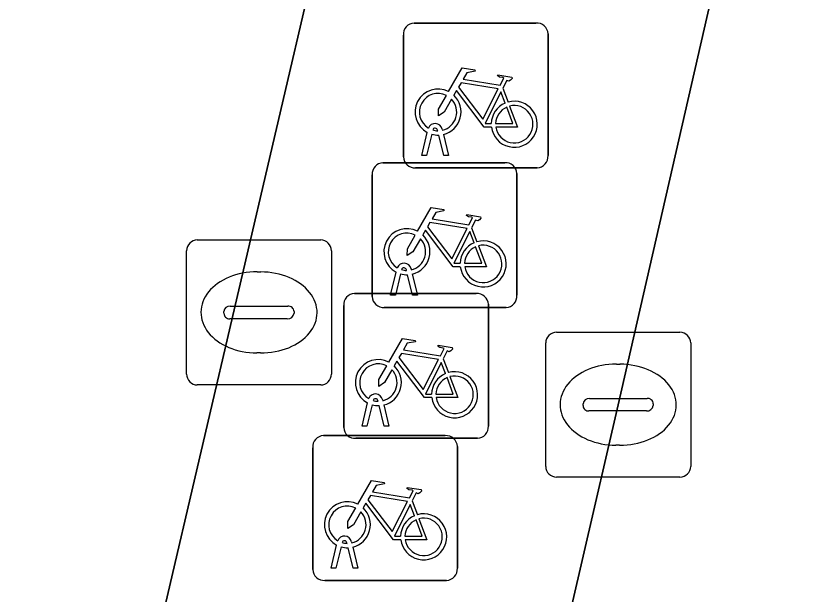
# Model space of a CAD drawing. Extents: x 161087 to 161926, y 382572 to 383873.
# Drawn here: x 161844.99 to 161850.56, y 382643.71 to 382647.71 of the extents above; entities that cross this region are included whole.
import ezdxf

# ---------------------------------------------------------------- set-up
doc = ezdxf.new("R2010")
doc.units = 0
for name, color, linetype in [('IMGEO_Berm_open', 7, 'Continuous'), ('IMGEO_Fietsenrek', 7, 'Continuous'), ('IMGEO_Fietspad_gesloten', 7, 'Continuous'), ('IMGEO_Kolk', 7, 'Continuous'), ('IMGEO_Rijbaan_lokaal_gesloten', 7, 'Continuous')]:
    doc.layers.add(name, color=color, linetype=linetype)

msp = doc.modelspace()

# ---------------------------------------------------------------- linework, layer by layer
at = {"layer": 'IMGEO_Berm_open'}
msp.add_lwpolyline([(161850.47, 382650.785), (161847.831, 382651.388), (161846.012, 382643.59), (161848.667, 382642.936), (161849.151, 382645.025)], close=True, dxfattribs=at)
at = {"layer": 'IMGEO_Fietsenrek'}
for p, q in [((161847.7419, 382647.6595), (161848.5828, 382647.6595)), ((161848.5828, 382647.6595), (161847.7419, 382647.6595)), ((161847.6675, 382646.7349), (161847.6675, 382647.5758)), ((161847.6675, 382647.5758), (161847.6675, 382646.7349)), ((161848.6665, 382647.5851), (161848.6665, 382646.7442)), ((161848.6665, 382646.7442), (161848.6665, 382647.5851)), ((161848.3542, 382647.2092), (161848.3905, 382647.114)), ((161847.7945, 382646.7443), (161847.8328, 382646.9043)), ((161847.8632, 382646.8921), (161847.8279, 382646.7443)), ((161847.9049, 382646.9159), (161847.9039, 382646.9202)), ((161847.946, 382646.7443), (161847.9121, 382646.886)), ((161847.9356, 382646.9274), (161847.9374, 382646.9195)), ((161847.9444, 382646.8903), (161847.9794, 382646.7443)), ((161847.8279, 382646.7443), (161847.7945, 382646.7443)), ((161847.9794, 382646.7443), (161847.946, 382646.7443)), ((161847.5269, 382646.6955), (161848.3678, 382646.6955)), ((161848.3678, 382646.6955), (161847.5269, 382646.6955)), ((161848.5921, 382646.6605), (161847.7512, 382646.6605)), ((161847.7512, 382646.6605), (161848.5921, 382646.6605)), ((161847.4525, 382645.7709), (161847.4525, 382646.6118)), ((161847.4525, 382646.6118), (161847.4525, 382645.7709)), ((161848.4515, 382646.6211), (161848.4515, 382645.7802)), ((161848.4515, 382645.7802), (161848.4515, 382646.6211)), ((161848.1392, 382646.2452), (161848.1755, 382646.15)), ((161847.5795, 382645.7803), (161847.6178, 382645.9403)), ((161847.6899, 382645.9519), (161847.6889, 382645.9562)), ((161847.7206, 382645.9634), (161847.7224, 382645.9555)), ((161847.6482, 382645.9281), (161847.6129, 382645.7803)), ((161847.731, 382645.7803), (161847.6971, 382645.922)), ((161847.7294, 382645.9263), (161847.7644, 382645.7803)), ((161847.3299, 382645.7925), (161848.1708, 382645.7925)), ((161848.1708, 382645.7925), (161847.3299, 382645.7925)), ((161847.6129, 382645.7803), (161847.5795, 382645.7803)), ((161847.7644, 382645.7803), (161847.731, 382645.7803)), ((161847.2555, 382644.8679), (161847.2555, 382645.7088)), ((161847.2555, 382645.7088), (161847.2555, 382644.8679)), ((161848.2545, 382645.7181), (161848.2545, 382644.8772)), ((161848.2545, 382644.8772), (161848.2545, 382645.7181)), ((161848.3771, 382645.6965), (161847.5362, 382645.6965)), ((161847.5362, 382645.6965), (161848.3771, 382645.6965)), ((161847.9422, 382645.3422), (161847.9785, 382645.247)), ((161847.4929, 382645.0489), (161847.4919, 382645.0532)), ((161847.5236, 382645.0604), (161847.5254, 382645.0525)), ((161847.3825, 382644.8773), (161847.4208, 382645.0373)), ((161847.4512, 382645.0251), (161847.4159, 382644.8773)), ((161847.534, 382644.8773), (161847.5001, 382645.019)), ((161847.5324, 382645.0233), (161847.5674, 382644.8773)), ((161847.4159, 382644.8773), (161847.3825, 382644.8773)), ((161847.5674, 382644.8773), (161847.534, 382644.8773)), ((161847.1159, 382644.8115), (161847.9568, 382644.8115)), ((161847.9568, 382644.8115), (161847.1159, 382644.8115)), ((161848.1801, 382644.7935), (161847.3392, 382644.7935)), ((161847.3392, 382644.7935), (161848.1801, 382644.7935)), ((161847.0415, 382643.8869), (161847.0415, 382644.7278)), ((161847.0415, 382644.7278), (161847.0415, 382643.8869)), ((161848.0405, 382644.7371), (161848.0405, 382643.8962)), ((161848.0405, 382643.8962), (161848.0405, 382644.7371)), ((161847.7282, 382644.3612), (161847.7645, 382644.266)), ((161847.1685, 382643.8963), (161847.2068, 382644.0563)), ((161847.2372, 382644.0441), (161847.2019, 382643.8963)), ((161847.2789, 382644.0679), (161847.2779, 382644.0722)), ((161847.32, 382643.8963), (161847.2861, 382644.038)), ((161847.3096, 382644.0794), (161847.3114, 382644.0715)), ((161847.3184, 382644.0423), (161847.3534, 382643.8963)), ((161847.2019, 382643.8963), (161847.1685, 382643.8963)), ((161847.3534, 382643.8963), (161847.32, 382643.8963)), ((161847.9661, 382643.8125), (161847.1252, 382643.8125)), ((161847.1252, 382643.8125), (161847.9661, 382643.8125))]:
    msp.add_line(p, q, dxfattribs=at)
for points in [[(161847.9801, 382647.1862), (161848.0748, 382647.3497), (161848.161, 382647.3359), (161848.1627, 382647.3272), (161848.1066, 382647.3163), (161848.0804, 382647.271), (161848.3356, 382647.2302)], [(161848.3356, 382647.2302), (161848.3606, 382647.279), (161848.3555, 382647.283), (161848.3323, 382647.2867), (161848.3196, 382647.2942), (161848.3186, 382647.2973), (161848.3208, 382647.3019), (161848.4156, 382647.2868), (161848.4179, 382647.2765), (161848.4085, 382647.2641), (161848.3961, 382647.2577), (161848.3816, 382647.2639), (161848.3542, 382647.2092)], [(161848.3227, 382647.205), (161848.0659, 382647.246), (161848.0492, 382647.2172), (161848.2162, 382646.9969), (161848.3227, 382647.205)], [(161848.0008, 382647.1337), (161847.9492, 382647.0445), (161847.9093, 382647.0185), (161847.9105, 382647.066), (161847.965, 382647.1602)], [(161848.2758, 382646.9415), (161848.2261, 382646.9416), (161848.0354, 382647.1933), (161848.0164, 382647.1605)], [(161848.3707, 382647.107), (161848.3414, 382647.1838), (161848.232, 382646.9657), (161848.2747, 382646.9656)], [(161848.3047, 382646.9655), (161848.4246, 382646.9653), (161848.3814, 382647.0789)], [(161848.4012, 382647.0858), (161848.4562, 382646.9412), (161848.3061, 382646.9415)], [(161847.7651, 382646.2222), (161847.8598, 382646.3857), (161847.946, 382646.3719), (161847.9477, 382646.3632), (161847.8916, 382646.3523), (161847.8654, 382646.307), (161848.1206, 382646.2662)], [(161848.1206, 382646.2662), (161848.1456, 382646.315), (161848.1405, 382646.319), (161848.1173, 382646.3227), (161848.1046, 382646.3302), (161848.1036, 382646.3333), (161848.1058, 382646.3379), (161848.2006, 382646.3228), (161848.2029, 382646.3125), (161848.1935, 382646.3001), (161848.1811, 382646.2937), (161848.1666, 382646.2999), (161848.1392, 382646.2452)], [(161848.1077, 382646.241), (161847.8509, 382646.282), (161847.8342, 382646.2532), (161848.0012, 382646.0329), (161848.1077, 382646.241)], [(161848.0608, 382645.9775), (161848.0111, 382645.9776), (161847.8204, 382646.2293), (161847.8014, 382646.1965)], [(161848.1557, 382646.143), (161848.1264, 382646.2198), (161848.017, 382646.0017), (161848.0597, 382646.0016)], [(161847.7858, 382646.1697), (161847.7342, 382646.0805), (161847.6943, 382646.0545), (161847.6955, 382646.102), (161847.75, 382646.1962)], [(161848.0897, 382646.0015), (161848.2096, 382646.0013), (161848.1664, 382646.1149)], [(161848.1862, 382646.1218), (161848.2412, 382645.9772), (161848.0911, 382645.9775)], [(161847.5681, 382645.3192), (161847.6628, 382645.4827), (161847.749, 382645.4689), (161847.7507, 382645.4602), (161847.6946, 382645.4493), (161847.6684, 382645.404), (161847.9236, 382645.3632)], [(161847.9236, 382645.3632), (161847.9486, 382645.412), (161847.9435, 382645.416), (161847.9203, 382645.4197), (161847.9076, 382645.4272), (161847.9066, 382645.4303), (161847.9088, 382645.4349), (161848.0036, 382645.4198), (161848.0059, 382645.4095), (161847.9965, 382645.3971), (161847.9841, 382645.3907), (161847.9696, 382645.3969), (161847.9422, 382645.3422)], [(161847.9107, 382645.338), (161847.6539, 382645.379), (161847.6372, 382645.3502), (161847.8042, 382645.1299), (161847.9107, 382645.338)], [(161847.8638, 382645.0745), (161847.8141, 382645.0746), (161847.6234, 382645.3263), (161847.6044, 382645.2935)], [(161847.5888, 382645.2667), (161847.5372, 382645.1775), (161847.4973, 382645.1515), (161847.4985, 382645.199), (161847.553, 382645.2932)], [(161847.9587, 382645.24), (161847.9294, 382645.3168), (161847.82, 382645.0987), (161847.8627, 382645.0986)], [(161847.8927, 382645.0985), (161848.0126, 382645.0983), (161847.9694, 382645.2119)], [(161847.9892, 382645.2188), (161848.0442, 382645.0742), (161847.8941, 382645.0745)], [(161847.3541, 382644.3382), (161847.4488, 382644.5017), (161847.535, 382644.4879), (161847.5367, 382644.4792), (161847.4806, 382644.4683), (161847.4544, 382644.423), (161847.7096, 382644.3822)], [(161847.7096, 382644.3822), (161847.7346, 382644.431), (161847.7295, 382644.435), (161847.7063, 382644.4387), (161847.6936, 382644.4462), (161847.6926, 382644.4493), (161847.6948, 382644.4539), (161847.7896, 382644.4388), (161847.7919, 382644.4285), (161847.7825, 382644.4161), (161847.7701, 382644.4097), (161847.7556, 382644.4159), (161847.7282, 382644.3612)], [(161847.6967, 382644.357), (161847.4399, 382644.398), (161847.4232, 382644.3692), (161847.5902, 382644.1489), (161847.6967, 382644.357)], [(161847.6498, 382644.0935), (161847.6001, 382644.0936), (161847.4094, 382644.3453), (161847.3904, 382644.3125)], [(161847.7447, 382644.259), (161847.7154, 382644.3358), (161847.606, 382644.1177), (161847.6487, 382644.1176)], [(161847.3748, 382644.2857), (161847.3232, 382644.1965), (161847.2833, 382644.1705), (161847.2845, 382644.218), (161847.339, 382644.3122)], [(161847.6787, 382644.1175), (161847.7986, 382644.1173), (161847.7554, 382644.2309)], [(161847.7752, 382644.2378), (161847.8302, 382644.0932), (161847.6801, 382644.0935)]]:
    msp.add_lwpolyline(points, dxfattribs=at)
for centre, radius, start, end in [((161847.7452, 382647.5816), 0.0779, 92.4484, 184.2845), ((161847.7452, 382647.5816), 0.0779, 92.4484, 184.2845), ((161848.5886, 382647.5818), 0.0779, 2.4484, 94.2845), ((161848.5886, 382647.5818), 0.0779, 2.4484, 94.2845), ((161847.9071, 382647.0449), 0.159, 62.6766, 242.1369), ((161847.9071, 382647.0449), 0.129, 63.3192, 238.903), ((161847.9071, 382647.0449), 0.159, 283.5766, 46.6042), ((161847.9071, 382647.0449), 0.129, 283.6043, 43.4302), ((161848.4337, 382646.9609), 0.159, 113.3408, 178.3217), ((161848.4337, 382646.9609), 0.159, 187.0065, 105.7708), ((161848.4337, 382646.9609), 0.129, 113.923, 177.9556), ((161848.4337, 382646.9609), 0.129, 188.6715, 104.5883), ((161847.8869, 382646.9163), 0.0499, 12.8025, 158.6934), ((161847.8869, 382646.9163), 0.0174, 12.8025, 163.4502), ((161847.9071, 382647.0449), 0.159, 253.9967, 271.7867), ((161847.9071, 382647.0449), 0.129, 253.415, 269.0204), ((161847.7454, 382646.7382), 0.0779, 182.4484, 274.2845), ((161847.7454, 382646.7382), 0.0779, 182.4484, 274.2845), ((161848.5888, 382646.7384), 0.0779, 272.4484, 4.2845), ((161848.5888, 382646.7384), 0.0779, 272.4484, 4.2845), ((161847.5302, 382646.6176), 0.0779, 92.4484, 184.2845), ((161847.5302, 382646.6176), 0.0779, 92.4484, 184.2845), ((161848.3736, 382646.6178), 0.0779, 2.4484, 94.2845), ((161848.3736, 382646.6178), 0.0779, 2.4484, 94.2845), ((161847.6921, 382646.0809), 0.159, 62.6766, 242.1369), ((161847.6921, 382646.0809), 0.129, 63.3192, 238.903), ((161847.6921, 382646.0809), 0.129, 283.6043, 43.4302), ((161847.6921, 382646.0809), 0.159, 283.5766, 46.6042), ((161848.2187, 382645.9969), 0.159, 187.0065, 105.7708), ((161848.2187, 382645.9969), 0.159, 113.3408, 178.3217), ((161848.2187, 382645.9969), 0.129, 113.923, 177.9556), ((161848.2187, 382645.9969), 0.129, 188.6715, 104.5883), ((161847.6719, 382645.9523), 0.0499, 12.8025, 158.6934), ((161847.6719, 382645.9523), 0.0174, 12.8025, 163.4502), ((161847.6921, 382646.0809), 0.129, 253.415, 269.0204), ((161847.6921, 382646.0809), 0.159, 253.9967, 271.7867), ((161847.3332, 382645.7146), 0.0779, 92.4484, 184.2845), ((161847.3332, 382645.7146), 0.0779, 92.4484, 184.2845), ((161847.5304, 382645.7742), 0.0779, 182.4484, 274.2845), ((161847.5304, 382645.7742), 0.0779, 182.4484, 274.2845), ((161848.1766, 382645.7148), 0.0779, 2.4484, 94.2845), ((161848.1766, 382645.7148), 0.0779, 2.4484, 94.2845), ((161848.3738, 382645.7744), 0.0779, 272.4484, 4.2845), ((161848.3738, 382645.7744), 0.0779, 272.4484, 4.2845), ((161847.4951, 382645.1779), 0.159, 62.6766, 242.1369), ((161847.4951, 382645.1779), 0.129, 63.3192, 238.903), ((161847.4951, 382645.1779), 0.129, 283.6043, 43.4302), ((161847.4951, 382645.1779), 0.159, 283.5766, 46.6042), ((161848.0217, 382645.0939), 0.159, 113.3408, 178.3217), ((161848.0217, 382645.0939), 0.159, 187.0065, 105.7708), ((161848.0217, 382645.0939), 0.129, 113.923, 177.9556), ((161848.0217, 382645.0939), 0.129, 188.6715, 104.5883), ((161847.4749, 382645.0493), 0.0499, 12.8025, 158.6934), ((161847.4749, 382645.0493), 0.0174, 12.8025, 163.4502), ((161847.4951, 382645.1779), 0.129, 253.415, 269.0204), ((161847.4951, 382645.1779), 0.159, 253.9967, 271.7867), ((161848.1768, 382644.8714), 0.0779, 272.4484, 4.2845), ((161848.1768, 382644.8714), 0.0779, 272.4484, 4.2845), ((161847.3334, 382644.8712), 0.0779, 182.4484, 274.2845), ((161847.3334, 382644.8712), 0.0779, 182.4484, 274.2845), ((161847.1192, 382644.7336), 0.0779, 92.4484, 184.2845), ((161847.1192, 382644.7336), 0.0779, 92.4484, 184.2845), ((161847.9626, 382644.7338), 0.0779, 2.4484, 94.2845), ((161847.9626, 382644.7338), 0.0779, 2.4484, 94.2845), ((161847.2811, 382644.1969), 0.159, 62.6766, 242.1369), ((161847.2811, 382644.1969), 0.129, 63.3192, 238.903), ((161847.2811, 382644.1969), 0.129, 283.6043, 43.4302), ((161847.2811, 382644.1969), 0.159, 283.5766, 46.6042), ((161847.8077, 382644.1129), 0.159, 113.3408, 178.3217), ((161847.8077, 382644.1129), 0.159, 187.0065, 105.7708), ((161847.8077, 382644.1129), 0.129, 113.923, 177.9556), ((161847.8077, 382644.1129), 0.129, 188.6715, 104.5883), ((161847.2609, 382644.0683), 0.0499, 12.8025, 158.6934), ((161847.2811, 382644.1969), 0.159, 253.9967, 271.7867), ((161847.2609, 382644.0683), 0.0174, 12.8025, 163.4502), ((161847.2811, 382644.1969), 0.129, 253.415, 269.0204), ((161847.1194, 382643.8902), 0.0779, 182.4484, 274.2845), ((161847.1194, 382643.8902), 0.0779, 182.4484, 274.2845), ((161847.9628, 382643.8904), 0.0779, 272.4484, 4.2845), ((161847.9628, 382643.8904), 0.0779, 272.4484, 4.2845)]:
    msp.add_arc(centre, radius, start, end, dxfattribs=at)
at = {"layer": 'IMGEO_Fietspad_gesloten'}
msp.add_lwpolyline([(161840.604, 382620.414), (161842.421, 382628.201), (161843.11, 382631.153), (161846.012, 382643.59), (161847.831, 382651.388), (161851.196, 382665.811), (161852.26, 382670.369), (161853.553, 382675.913)], dxfattribs=at)
at = {"layer": 'IMGEO_Kolk'}
for p, q in [((161846.2449, 382646.1625), (161847.0971, 382646.1625)), ((161846.1705, 382645.2359), (161846.1705, 382646.0881)), ((161847.1715, 382646.0881), (161847.1715, 382645.2359)), ((161846.6585, 382645.9417), (161846.6835, 382645.9417)), ((161846.4289, 382645.6559), (161846.4289, 382645.6681)), ((161846.472, 382645.7053), (161846.8699, 382645.7053)), ((161846.913, 382645.6681), (161846.913, 382645.6559)), ((161846.8665, 382645.6187), (161846.4686, 382645.6187)), ((161848.7249, 382645.5255), (161849.5771, 382645.5255)), ((161848.6505, 382644.5989), (161848.6505, 382645.4511)), ((161849.6515, 382645.4511), (161849.6515, 382644.5989)), ((161846.6805, 382645.3823), (161846.6556, 382645.3823)), ((161849.1385, 382645.3047), (161849.1635, 382645.3047)), ((161847.0971, 382645.1615), (161846.2449, 382645.1615)), ((161848.952, 382645.0683), (161849.3499, 382645.0683)), ((161848.9089, 382645.0189), (161848.9089, 382645.0311)), ((161849.393, 382645.0311), (161849.393, 382645.0189)), ((161849.3465, 382644.9817), (161848.9486, 382644.9817)), ((161849.1605, 382644.7453), (161849.1356, 382644.7453)), ((161849.5771, 382644.5245), (161848.7249, 382644.5245))]:
    msp.add_line(p, q, dxfattribs=at)
for points in [[(161846.2449, 382646.1625), (161847.0971, 382646.1625)], [(161846.1705, 382645.2359), (161846.1705, 382646.0881)], [(161847.1715, 382646.0881), (161847.1715, 382645.2359)], [(161848.7249, 382645.5255), (161849.5771, 382645.5255)], [(161848.6505, 382644.5989), (161848.6505, 382645.4511)], [(161849.6515, 382645.4511), (161849.6515, 382644.5989)], [(161847.0971, 382645.1615), (161846.2449, 382645.1615)], [(161849.5771, 382644.5245), (161848.7249, 382644.5245)]]:
    msp.add_lwpolyline(points, dxfattribs=at)
for centre, radius, start, end in [((161846.247, 382646.086), 0.0765, 91.552, 178.448), ((161846.247, 382646.086), 0.0765, 91.552, 178.448), ((161847.095, 382646.086), 0.0765, 1.552, 88.448), ((161847.095, 382646.086), 0.0765, 1.552, 88.448), ((161846.4691, 382645.6651), 0.0403, 85.8775, 175.7526), ((161846.4656, 382645.6552), 0.0366, 178.938, 274.7102), ((161846.8704, 382645.6615), 0.043, 264.8664, 352.4533), ((161846.8744, 382645.6669), 0.0386, 1.7309, 96.639), ((161848.727, 382645.449), 0.0765, 91.552, 178.448), ((161848.727, 382645.449), 0.0765, 91.552, 178.448), ((161849.575, 382645.449), 0.0765, 1.552, 88.448), ((161849.575, 382645.449), 0.0765, 1.552, 88.448), ((161846.247, 382645.238), 0.0765, 181.552, 268.448), ((161846.247, 382645.238), 0.0765, 181.552, 268.448), ((161847.095, 382645.238), 0.0765, 271.552, 358.448), ((161847.095, 382645.238), 0.0765, 271.552, 358.448), ((161848.9491, 382645.0281), 0.0403, 85.8775, 175.7526), ((161849.3544, 382645.0299), 0.0386, 1.7309, 96.639), ((161848.9456, 382645.0182), 0.0366, 178.938, 274.7102), ((161849.3504, 382645.0245), 0.043, 264.8664, 352.4533), ((161848.727, 382644.601), 0.0765, 181.552, 268.448), ((161848.727, 382644.601), 0.0765, 181.552, 268.448), ((161849.575, 382644.601), 0.0765, 271.552, 358.448), ((161849.575, 382644.601), 0.0765, 271.552, 358.448)]:
    msp.add_arc(centre, radius, start, end, dxfattribs=at)
for centre, major_axis, ratio, start_param, end_param in [((161846.657, 382645.662), (-0.3872, 0.002), 0.722429, 4.712389, 7.853982), ((161846.682, 382645.662), (-0.3901, 0.002), 0.717154, 1.570796, 4.712389), ((161849.137, 382645.025), (-0.3872, 0.002), 0.722429, 4.712389, 7.853982), ((161849.162, 382645.025), (-0.3901, 0.002), 0.717154, 1.570796, 4.712389)]:
    msp.add_ellipse(centre, major_axis=major_axis, ratio=ratio, start_param=start_param, end_param=end_param, dxfattribs=at)
at = {"layer": 'IMGEO_Rijbaan_lokaal_gesloten'}
msp.add_lwpolyline([(161834.0274, 382596.5066), (161842.384, 382604.352), (161854.4134, 382660.5411), (161852.794, 382660.846), (161852.16, 382658.163), (161850.47, 382650.785), (161849.151, 382645.025), (161848.667, 382642.936), (161846.443, 382633.323), (161845.811, 382630.59), (161845.134, 382627.661), (161843.561, 382620.861)], dxfattribs=at)

doc.saveas('drawing.dxf')
